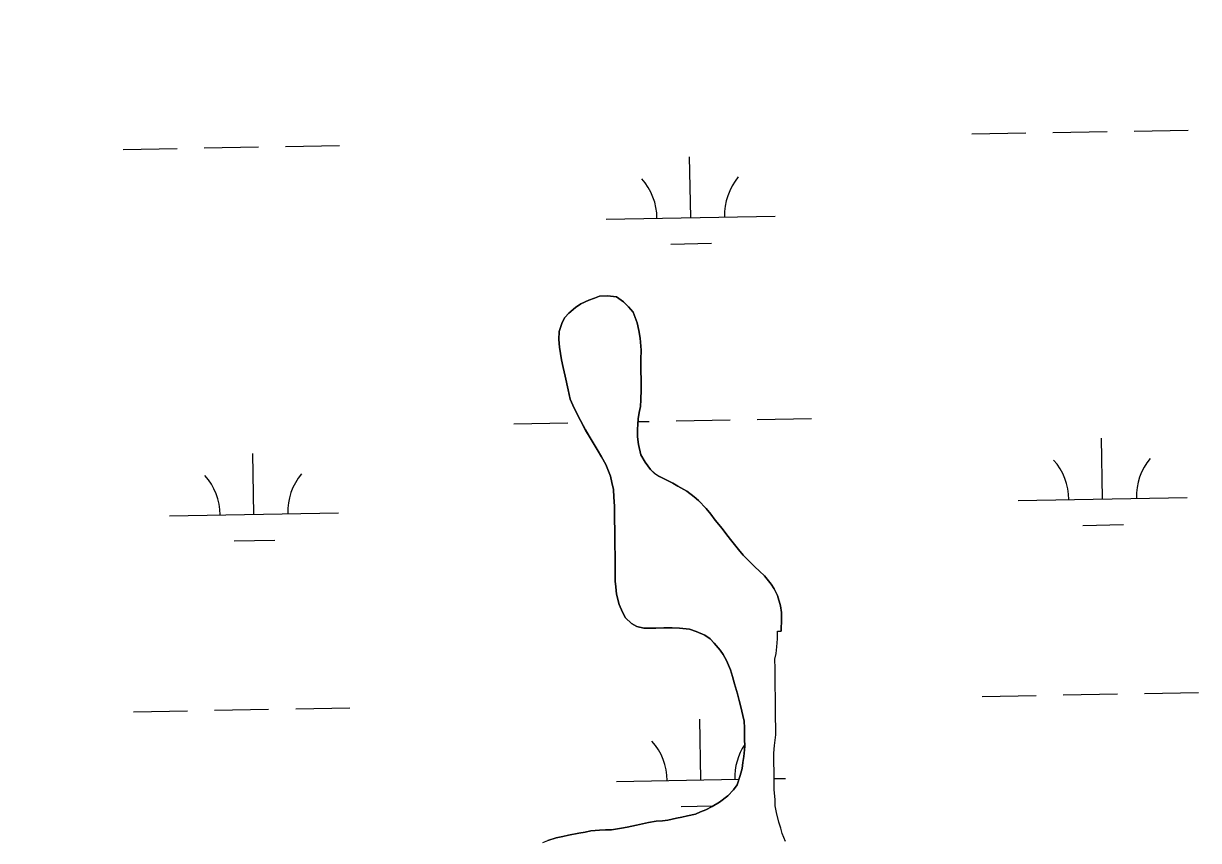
# Model space of a CAD drawing. Extents: x 3925854 to 3964121, y 224593 to 250589.
# Drawn here: x 3951329 to 3952023, y 234911 to 235395 of the extents above; entities that cross this region are included whole.
import ezdxf

# ---------------------------------------------------------------- set-up
doc = ezdxf.new("R2010")
doc.units = 0
for name, color, linetype in [('V-GRID-MAJR', 7, 'Continuous'), ('V-TOPO-SHOR', 7, 'Continuous'), ('V-WETL-SWMP', 7, 'Continuous')]:
    doc.layers.add(name, color=color, linetype=linetype)

msp = doc.modelspace()

# ---------------------------------------------------------------- linework, layer by layer
at = {"layer": 'V-GRID-MAJR'}
msp.add_spline([(3951399.639, 230414.747), (3951288.627, 236471.56), (3951177.558, 242531.458), (3951066.49, 248591.344), (3951066.433, 248594.438)], degree=3, dxfattribs=at)
at = {"layer": 'V-TOPO-SHOR'}
for points in [[(3951675.748, 235126.881), (3951672.979, 235133.721), (3951670.481, 235138.356), (3951667.982, 235142.745), (3951663.743, 235149.571), (3951660.998, 235154.201), (3951657.998, 235159.813), (3951654.244, 235167.132), (3951651.983, 235172.504), (3951650.703, 235177.888), (3951648.903, 235185.964), (3951647.869, 235191.102), (3951646.84, 235195.753), (3951645.54, 235203.097), (3951645.247, 235207.754), (3951645.446, 235212.418), (3951647.107, 235217.831), (3951648.794, 235220.79), (3951651.221, 235223.266), (3951655.11, 235226.739), (3951658.279, 235228.734), (3951662.915, 235230.989), (3951666.337, 235232.251), (3951669.268, 235233.26), (3951673.927, 235233.553), (3951679.33, 235232.873), (3951683.528, 235229.973), (3951686.5, 235227.061), (3951689.232, 235223.899), (3951691.503, 235217.546), (3951692.529, 235213.141), (3951693.312, 235208.49), (3951693.875, 235201.381), (3951693.684, 235195.985), (3951693.74, 235190.588), (3951693.822, 235182.496), (3951693.867, 235178.081), (3951693.684, 235171.947), (3951693.478, 235168.021), (3951692.777, 235164.581), (3951692.079, 235160.894), (3951691.653, 235154.513), (3951691.698, 235150.099), (3951692.234, 235145.69), (3951693.766, 235139.574), (3951696.265, 235135.184), (3951699.499, 235130.803), (3951701.975, 235128.376), (3951704.69, 235126.686), (3951708.387, 235125.005), (3951712.577, 235122.842), (3951715.541, 235120.909), (3951720.966, 235118.021), (3951725.17, 235114.632), (3951727.89, 235112.451), (3951732.353, 235107.837), (3951735.085, 235104.431), (3951737.573, 235100.777), (3951741.794, 235095.913), (3951744.528, 235092.264), (3951747.512, 235088.368), (3951751.483, 235083.504), (3951754.217, 235080.099), (3951757.191, 235077.184), (3951761.154, 235073.301), (3951763.88, 235070.631), (3951766.849, 235067.962), (3951770.822, 235063.098), (3951772.569, 235060.174), (3951774.57, 235056.268), (3951776.35, 235050.157), (3951776.88, 235046.237), (3951776.919, 235042.313), (3951776.741, 235035.69), (3951776.667, 235035.184)], [(3951635.765, 234910.151), (3951638.696, 234911.407), (3951643.584, 234912.928), (3951647.502, 234913.705), (3951650.926, 234914.475), (3951657.046, 234915.763), (3951660.72, 234916.291), (3951664.144, 234917.061), (3951669.291, 234917.604), (3951672.723, 234917.641), (3951676.401, 234917.678), (3951682.277, 234918.718), (3951685.705, 234919.242), (3951691.09, 234920.525), (3951694.76, 234921.297), (3951698.186, 234922.069), (3951702.839, 234922.851), (3951706.513, 234923.134), (3951709.7, 234923.41), (3951714.838, 234924.69), (3951718.021, 234925.212), (3951721.201, 234925.98), (3951726.096, 234927.013), (3951729.027, 234928.268), (3951732.201, 234929.528), (3951735.861, 234931.526), (3951740.25, 234934.023), (3951745.118, 234937.752), (3951748.513, 234941.465), (3951750.69, 234944.431), (3951752.353, 234949.844), (3951753.537, 234954.026), (3951753.992, 234957.462), (3951754.69, 234961.149), (3951755.12, 234967.041), (3951755.075, 234971.454), (3951755.01, 234978.075), (3951754.725, 234981.997), (3951753.953, 234985.424), (3951752.921, 234990.562), (3951751.903, 234994.232), (3951750.881, 234998.146), (3951749.103, 235004.013), (3951747.833, 235008.416), (3951746.812, 235012.33), (3951744.303, 235017.946), (3951742.306, 235021.36), (3951740.561, 235024.039), (3951737.086, 235028.174), (3951734.608, 235030.6), (3951731.642, 235032.777), (3951726.471, 235034.932), (3951722.532, 235036.363), (3951716.638, 235037.039), (3951712.223, 235037.24), (3951707.318, 235037.191), (3951702.661, 235036.898), (3951695.546, 235037.07), (3951691.366, 235038.008), (3951688.161, 235039.694), (3951684.694, 235043.091), (3951682.941, 235046.507), (3951680.934, 235050.902), (3951679.4, 235057.018), (3951678.865, 235061.429), (3951678.584, 235064.859), (3951678.525, 235070.743), (3951678.482, 235074.913), (3951678.435, 235079.572), (3951678.367, 235086.193), (3951678.322, 235090.609), (3951678.277, 235095.022), (3951678.216, 235101.154), (3951678.179, 235104.832), (3951678.134, 235109.248), (3951677.837, 235114.394), (3951677.542, 235119.051), (3951676.52, 235123.211), (3951675.748, 235126.881)], [(3951779.332, 234910.762), (3951777.282, 234915.544), (3951776.448, 234918.737), (3951775.211, 234922.325), (3951773.954, 234927.914), (3951773.114, 234931.907), (3951773.077, 234935.508), (3951772.616, 234941.504), (3951772.563, 234946.706), (3951772.518, 234951.107), (3951772.44, 234958.709), (3951772.395, 234963.111), (3951772.752, 234967.516), (3951773.487, 234973.926), (3951773.438, 234978.727), (3951773.388, 234983.529), (3951773.309, 234991.531), (3951773.255, 234996.733), (3951773.202, 235001.933), (3951773.128, 235009.135), (3951773.087, 235013.135), (3951773.03, 235018.738), (3951773.798, 235021.948), (3951774.158, 235025.951), (3951774.509, 235030.756), (3951774.466, 235035.157), (3951776.667, 235035.184)]]:
    msp.add_lwpolyline(points, dxfattribs=at)
at = {"layer": 'V-WETL-SWMP'}
for p, q in [((3951889.416, 235329.295), (3951921.411, 235329.877)), ((3951937.408, 235330.168), (3951969.403, 235330.75)), ((3951985.4, 235331.041), (3952017.395, 235331.622)), ((3951483.575, 235321.916), (3951515.57, 235322.498)), ((3951387.591, 235320.17), (3951419.586, 235320.752)), ((3951435.583, 235321.043), (3951467.578, 235321.625)), ((3951723.224, 235279.836), (3951722.569, 235315.83)), ((3951673.232, 235278.927), (3951773.216, 235280.745)), ((3951711.507, 235264.189), (3951735.503, 235264.625)), ((3951666.337, 235232.25), (3951662.916, 235230.989)), ((3951669.269, 235233.261), (3951666.337, 235232.25)), ((3951673.927, 235233.554), (3951669.269, 235233.261)), ((3951679.329, 235232.873), (3951673.927, 235233.554)), ((3951683.528, 235229.973), (3951679.329, 235232.873)), ((3951655.11, 235226.74), (3951651.221, 235223.267)), ((3951658.279, 235228.735), (3951655.11, 235226.74)), ((3951662.916, 235230.989), (3951658.279, 235228.735)), ((3951686.501, 235227.06), (3951683.528, 235229.973)), ((3951689.231, 235223.899), (3951686.501, 235227.06)), ((3951647.107, 235217.83), (3951645.445, 235212.417)), ((3951648.794, 235220.79), (3951647.107, 235217.83)), ((3951651.221, 235223.267), (3951648.794, 235220.79)), ((3951691.503, 235217.545), (3951689.231, 235223.899)), ((3951645.445, 235212.417), (3951645.247, 235207.755)), ((3951692.529, 235213.141), (3951691.503, 235217.545)), ((3951693.312, 235208.489), (3951692.529, 235213.141)), ((3951645.247, 235207.755), (3951645.54, 235203.098)), ((3951693.875, 235201.382), (3951693.312, 235208.489)), ((3951645.54, 235203.098), (3951646.841, 235195.753)), ((3951693.684, 235195.984), (3951693.875, 235201.382)), ((3951646.841, 235195.753), (3951647.869, 235191.103)), ((3951647.869, 235191.103), (3951648.903, 235185.963)), ((3951693.739, 235190.589), (3951693.684, 235195.984)), ((3951693.822, 235182.496), (3951693.739, 235190.589)), ((3951648.903, 235185.963), (3951650.702, 235177.888)), ((3951650.702, 235177.888), (3951651.983, 235172.505)), ((3951693.684, 235171.948), (3951693.866, 235178.081)), ((3951693.866, 235178.081), (3951693.822, 235182.496)), ((3951651.983, 235172.505), (3951654.245, 235167.132)), ((3951693.478, 235168.022), (3951693.684, 235171.948)), ((3951654.245, 235167.132), (3951657.998, 235159.812)), ((3951692.079, 235160.895), (3951692.777, 235164.581)), ((3951692.777, 235164.581), (3951693.478, 235168.022)), ((3951618.581, 235157.842), (3951650.575, 235158.424)), ((3951657.998, 235159.812), (3951660.998, 235154.202)), ((3951691.653, 235154.513), (3951692.079, 235160.895)), ((3951691.964, 235159.176), (3951698.567, 235159.296)), ((3951714.565, 235159.587), (3951746.559, 235160.169)), ((3951762.557, 235160.46), (3951794.551, 235161.042)), ((3951660.998, 235154.202), (3951663.743, 235149.57)), ((3951663.743, 235149.57), (3951667.982, 235142.745)), ((3951691.698, 235150.099), (3951691.653, 235154.513)), ((3951692.234, 235145.69), (3951691.698, 235150.099)), ((3951966.762, 235113.423), (3951966.107, 235149.417)), ((3951667.982, 235142.745), (3951670.48, 235138.356)), ((3951693.767, 235139.574), (3951692.234, 235145.69)), ((3951464.937, 235104.298), (3951464.282, 235140.292)), ((3951670.48, 235138.356), (3951672.979, 235133.721)), ((3951696.265, 235135.184), (3951693.767, 235139.574)), ((3951699.498, 235130.802), (3951696.265, 235135.184)), ((3951672.979, 235133.721), (3951675.747, 235126.882)), ((3951701.975, 235128.375), (3951699.498, 235130.802)), ((3951704.69, 235126.686), (3951701.975, 235128.375)), ((3951675.747, 235126.882), (3951676.52, 235123.211)), ((3951676.52, 235123.211), (3951677.543, 235119.052)), ((3951708.386, 235125.006), (3951704.69, 235126.686)), ((3951712.578, 235122.842), (3951708.386, 235125.006)), ((3951715.541, 235120.91), (3951712.578, 235122.842)), ((3951720.966, 235118.022), (3951715.541, 235120.91)), ((3951677.543, 235119.052), (3951677.836, 235114.395)), ((3951677.836, 235114.395), (3951678.134, 235109.247)), ((3951725.17, 235114.631), (3951720.966, 235118.022)), ((3951727.89, 235112.451), (3951725.17, 235114.631)), ((3951916.77, 235112.514), (3952016.753, 235114.332)), ((3951678.134, 235109.247), (3951678.178, 235104.833)), ((3951732.352, 235107.836), (3951727.89, 235112.451)), ((3951735.084, 235104.43), (3951732.352, 235107.836)), ((3951414.945, 235103.389), (3951514.928, 235105.207)), ((3951678.178, 235104.833), (3951678.216, 235101.154)), ((3951678.216, 235101.154), (3951678.278, 235095.023)), ((3951737.574, 235100.777), (3951735.084, 235104.43)), ((3951741.793, 235095.914), (3951737.574, 235100.777)), ((3951678.278, 235095.023), (3951678.323, 235090.609)), ((3951744.528, 235092.263), (3951741.793, 235095.914)), ((3951955.044, 235097.776), (3951979.04, 235098.212)), ((3951453.219, 235088.651), (3951477.215, 235089.088)), ((3951678.323, 235090.609), (3951678.368, 235086.194)), ((3951678.368, 235086.194), (3951678.435, 235079.573)), ((3951747.511, 235088.369), (3951744.528, 235092.263)), ((3951751.484, 235083.504), (3951747.511, 235088.369)), ((3951678.435, 235079.573), (3951678.483, 235074.913)), ((3951754.217, 235080.098), (3951751.484, 235083.504)), ((3951757.19, 235077.185), (3951754.217, 235080.098)), ((3951678.483, 235074.913), (3951678.525, 235070.744)), ((3951761.154, 235073.301), (3951757.19, 235077.185)), ((3951763.879, 235070.631), (3951761.154, 235073.301)), ((3951678.525, 235070.744), (3951678.585, 235064.859)), ((3951678.585, 235064.859), (3951678.865, 235061.428)), ((3951766.849, 235067.963), (3951763.879, 235070.631)), ((3951770.823, 235063.098), (3951766.849, 235067.963)), ((3951678.865, 235061.428), (3951679.4, 235057.018)), ((3951772.569, 235060.173), (3951770.823, 235063.098)), ((3951774.571, 235056.269), (3951772.569, 235060.173)), ((3951679.4, 235057.018), (3951680.934, 235050.902)), ((3951776.35, 235050.156), (3951774.571, 235056.269)), ((3951680.934, 235050.902), (3951682.941, 235046.508)), ((3951682.941, 235046.508), (3951684.693, 235043.092)), ((3951776.88, 235046.237), (3951776.35, 235050.156)), ((3951776.92, 235042.313), (3951776.88, 235046.237)), ((3951684.693, 235043.092), (3951688.161, 235039.694)), ((3951688.161, 235039.694), (3951691.366, 235038.009)), ((3951691.366, 235038.009), (3951695.545, 235037.071)), ((3951695.545, 235037.071), (3951702.66, 235036.898)), ((3951702.66, 235036.898), (3951707.317, 235037.19)), ((3951707.317, 235037.19), (3951712.222, 235037.24)), ((3951712.222, 235037.24), (3951716.639, 235037.04)), ((3951716.639, 235037.04), (3951722.532, 235036.364)), ((3951776.742, 235035.689), (3951776.92, 235042.313)), ((3951722.532, 235036.364), (3951726.471, 235034.932)), ((3951726.471, 235034.932), (3951731.643, 235032.778)), ((3951731.643, 235032.778), (3951734.608, 235030.6)), ((3951734.608, 235030.6), (3951737.086, 235028.173)), ((3951774.158, 235025.952), (3951774.509, 235030.757)), ((3951774.465, 235035.158), (3951776.668, 235035.184)), ((3951774.509, 235030.757), (3951774.465, 235035.158)), ((3951776.668, 235035.184), (3951776.742, 235035.689)), ((3951737.086, 235028.173), (3951740.562, 235024.039)), ((3951740.562, 235024.039), (3951742.306, 235021.359)), ((3951773.799, 235021.947), (3951774.158, 235025.952)), ((3951742.306, 235021.359), (3951744.302, 235017.945)), ((3951744.302, 235017.945), (3951746.812, 235012.33)), ((3951773.031, 235018.738), (3951773.799, 235021.947)), ((3951773.088, 235013.136), (3951773.031, 235018.738)), ((3951746.812, 235012.33), (3951747.833, 235008.416)), ((3951773.129, 235009.135), (3951773.088, 235013.136)), ((3951747.833, 235008.416), (3951749.104, 235004.014)), ((3951749.104, 235004.014), (3951750.881, 234998.146)), ((3951773.202, 235001.933), (3951773.129, 235009.135)), ((3951750.881, 234998.146), (3951751.902, 234994.232)), ((3951773.255, 234996.732), (3951773.202, 235001.933)), ((3951773.308, 234991.531), (3951773.255, 234996.732)), ((3951895.464, 234996.675), (3951927.459, 234997.257)), ((3951943.456, 234997.548), (3951975.451, 234998.13)), ((3951991.448, 234998.42), (3952023.443, 234999.002)), ((3951441.631, 234988.423), (3951473.626, 234989.005)), ((3951489.623, 234989.296), (3951521.618, 234989.878)), ((3951751.902, 234994.232), (3951752.92, 234990.563)), ((3951752.92, 234990.563), (3951753.953, 234985.423)), ((3951773.389, 234983.529), (3951773.308, 234991.531)), ((3951393.639, 234987.55), (3951425.634, 234988.132)), ((3951729.272, 234947.216), (3951728.618, 234983.21)), ((3951753.953, 234985.423), (3951754.724, 234981.997)), ((3951754.724, 234981.997), (3951755.009, 234978.076)), ((3951773.438, 234978.727), (3951773.389, 234983.529)), ((3951755.009, 234978.076), (3951755.076, 234971.454)), ((3951773.487, 234973.926), (3951773.438, 234978.727)), ((3951755.076, 234971.454), (3951755.121, 234967.04)), ((3951772.751, 234967.516), (3951773.487, 234973.926)), ((3951754.691, 234961.149), (3951753.992, 234957.463)), ((3951755.121, 234967.04), (3951754.691, 234961.149)), ((3951772.396, 234963.111), (3951772.751, 234967.516)), ((3951772.441, 234958.71), (3951772.396, 234963.111)), ((3951753.537, 234954.025), (3951752.353, 234949.843)), ((3951753.992, 234957.463), (3951753.537, 234954.025)), ((3951772.518, 234951.108), (3951772.441, 234958.71)), ((3951679.28, 234946.307), (3951751.671, 234947.623)), ((3951752.353, 234949.843), (3951750.691, 234944.43)), ((3951772.563, 234946.707), (3951772.518, 234951.108)), ((3951772.55, 234948.003), (3951779.264, 234948.125)), ((3951748.514, 234941.465), (3951745.118, 234937.752)), ((3951750.691, 234944.43), (3951748.514, 234941.465)), ((3951772.616, 234941.505), (3951772.563, 234946.707)), ((3951773.077, 234935.508), (3951772.616, 234941.505)), ((3951740.25, 234934.023), (3951735.861, 234931.526)), ((3951745.118, 234937.752), (3951740.25, 234934.023)), ((3951773.113, 234931.907), (3951773.077, 234935.508)), ((3951717.555, 234931.569), (3951736.544, 234931.914)), ((3951721.201, 234925.981), (3951718.021, 234925.213)), ((3951726.096, 234927.012), (3951721.201, 234925.981)), ((3951729.027, 234928.268), (3951726.096, 234927.012)), ((3951732.202, 234929.527), (3951729.027, 234928.268)), ((3951735.861, 234931.526), (3951732.202, 234929.527)), ((3951773.954, 234927.914), (3951773.113, 234931.907)), ((3951775.212, 234922.325), (3951773.954, 234927.914)), ((3951685.706, 234919.243), (3951682.278, 234918.718)), ((3951691.089, 234920.524), (3951685.706, 234919.243)), ((3951694.76, 234921.297), (3951691.089, 234920.524)), ((3951698.186, 234922.068), (3951694.76, 234921.297)), ((3951702.838, 234922.851), (3951698.186, 234922.068)), ((3951706.514, 234923.134), (3951702.838, 234922.851)), ((3951709.7, 234923.411), (3951706.514, 234923.134)), ((3951714.838, 234924.69), (3951709.7, 234923.411)), ((3951718.021, 234925.213), (3951714.838, 234924.69)), ((3951776.449, 234918.736), (3951775.212, 234922.325)), ((3951643.585, 234912.929), (3951638.695, 234911.407)), ((3951647.501, 234913.704), (3951643.585, 234912.929)), ((3951650.927, 234914.475), (3951647.501, 234913.704)), ((3951657.046, 234915.763), (3951650.927, 234914.475)), ((3951660.719, 234916.291), (3951657.046, 234915.763)), ((3951664.145, 234917.062), (3951660.719, 234916.291)), ((3951669.29, 234917.605), (3951664.145, 234917.062)), ((3951672.724, 234917.64), (3951669.29, 234917.605)), ((3951676.402, 234917.677), (3951672.724, 234917.64)), ((3951682.278, 234918.718), (3951676.402, 234917.677)), ((3951777.281, 234915.543), (3951776.449, 234918.736)), ((3951779.331, 234910.762), (3951777.281, 234915.543))]:
    msp.add_line(p, q, dxfattribs=at)
for centre, start, end in [((3951667.982, 235279.306), 0.269879, 41.813537), ((3951778.449, 235281.315), 140.269876, 181.813534), ((3951911.519, 235112.893), 0.269879, 41.813537), ((3952021.987, 235114.902), 140.269876, 181.813534), ((3951520.162, 235105.777), 140.269876, 181.813534), ((3951409.694, 235103.768), 0.269879, 41.813537), ((3951674.03, 234946.686), 0.269879, 41.813537), ((3951784.497, 234948.695), 146.488786, 181.813534)]:
    msp.add_arc(centre, 35.246, start, end, dxfattribs=at)

doc.saveas('drawing.dxf')
